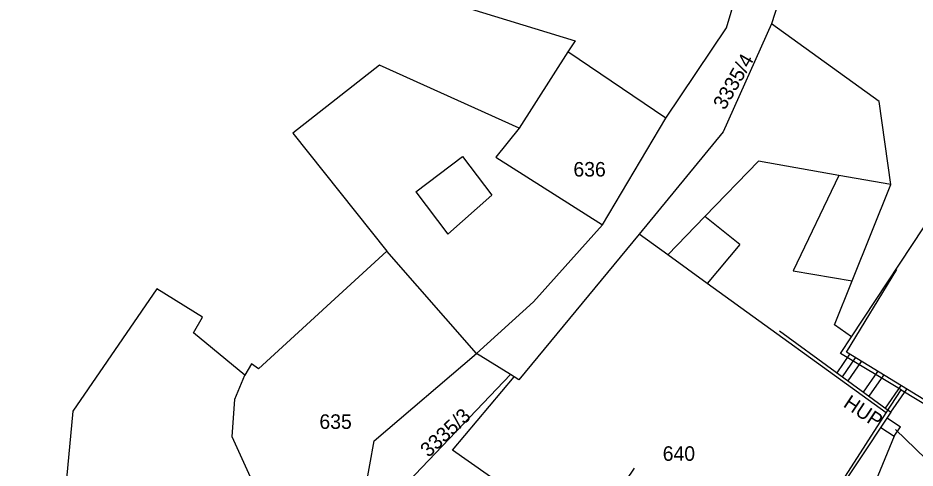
# Model space of a CAD drawing. Extents: x -601580 to 4, y -1204314 to 4.
# Drawn here: x -600573.55 to -600527.14, y -1203658.93 to -1203635.68 of the extents above; entities that cross this region are included whole.
import ezdxf

# ---------------------------------------------------------------- set-up
doc = ezdxf.new("R2010")
doc.units = 0
for name, color, linetype in [('00-INNOGY-NTL', 7, 'Continuous'), ('00-KN-HRANICE PARCEL', 7, 'Continuous'), ('00-KN-PARC. CISLA', 7, 'Continuous'), ('00-KN-VNITRNI KRESBA', 7, 'Continuous'), ('00-POLOHOPIS', 7, 'Continuous')]:
    doc.layers.add(name, color=color, linetype=linetype)

msp = doc.modelspace()

# ---------------------------------------------------------------- linework, layer by layer
at = {"layer": '00-INNOGY-NTL'}
msp.add_line((-600528.15, -1203656.95), (-600521.25, -1203663.6), dxfattribs=at)
at = {"layer": '00-KN-HRANICE PARCEL'}
for p, q in [((-600534.57, -1203635.98), (-600537.07, -1203641.56)), ((-600528.99, -1203639.99), (-600534.57, -1203635.98)), ((-600540.03, -1203640.86), (-600545.1, -1203637.43)), ((-600549.83, -1203653.01), (-600554.46, -1203647.72)), ((-600555.13, -1203657.53), (-600549.83, -1203653.01)), ((-600548.07, -1203654.1), (-600549.83, -1203653.01)), ((-600527.86, -1203654.9), (-600530.99, -1203653.01)), ((-600547.88, -1203654.22), (-600548.07, -1203654.1)), ((-600547.63, -1203654.38), (-600547.88, -1203654.22)), ((-600556.24, -1203663.66), (-600555.13, -1203657.53))]:
    msp.add_line(p, q, dxfattribs=at)
for points in [[(-600530.6, -1203616.71), (-600533.03, -1203631.2), (-600534.57, -1203635.98)], [(-600535.96, -1203630.46), (-600539.29, -1203627.47), (-600540.29, -1203625.92), (-600544.43, -1203625.57), (-600549.38, -1203631.43), (-600550.98, -1203634.95), (-600544.72, -1203636.85), (-600545.1, -1203637.43)], [(-600540.03, -1203640.86), (-600536.89, -1203636.19), (-600535.34, -1203630.96), (-600535.96, -1203630.46)], [(-600527.86, -1203654.9), (-600522.41, -1203658.19), (-600511.68, -1203642.2), (-600509.04, -1203638.54), (-600506.63, -1203634.51)], [(-600545.1, -1203637.43), (-600547.62, -1203641.37), (-600554.84, -1203638.11), (-600559.33, -1203641.63), (-600554.46, -1203647.72)], [(-600531.3, -1203651.53), (-600530.39, -1203649.26), (-600528.4, -1203644.29), (-600528.99, -1203639.99)], [(-600549.83, -1203653.01), (-600546.88, -1203650.35), (-600543.31, -1203646.36), (-600540.03, -1203640.86)], [(-600537.07, -1203641.56), (-600541.42, -1203646.84), (-600547.63, -1203654.38)], [(-600554.46, -1203647.72), (-600561.11, -1203653.8), (-600561.47, -1203653.55), (-600561.82, -1203654.13)], [(-600561.82, -1203654.13), (-600564.47, -1203651.94), (-600564, -1203651.13), (-600566.37, -1203649.67), (-600570.71, -1203655.99), (-600571.14, -1203660.6), (-600573.55, -1203660.58)], [(-600530.99, -1203653.01), (-600530.42, -1203652.15), (-600531.3, -1203651.53)], [(-600561.35, -1203659.79), (-600562.47, -1203657.33), (-600562.33, -1203655.37), (-600561.82, -1203654.13)], [(-600548.07, -1203654.1), (-600554.07, -1203660.38), (-600554.83, -1203666.5)], [(-600536.5, -1203668.23), (-600551.07, -1203658.01), (-600547.88, -1203654.22)], [(-600536.5, -1203668.23), (-600535.17, -1203666.55), (-600533.9, -1203664.27), (-600528.64, -1203656.09), (-600527.86, -1203654.9)]]:
    msp.add_lwpolyline(points, dxfattribs=at)
at = {"layer": '00-KN-VNITRNI KRESBA'}
for p, q in [((-600530.42, -1203652.15), (-600520.19, -1203636.64)), ((-600547.62, -1203641.37), (-600548.83, -1203642.87)), ((-600552.96, -1203644.66), (-600550.55, -1203642.84)), ((-600550.55, -1203642.84), (-600549.03, -1203644.84)), ((-600548.83, -1203642.87), (-600543.31, -1203646.36)), ((-600535.24, -1203643.08), (-600538.01, -1203645.94)), ((-600531.09, -1203643.81), (-600535.24, -1203643.08)), ((-600531.09, -1203643.81), (-600533.45, -1203648.74)), ((-600528.4, -1203644.29), (-600531.09, -1203643.81)), ((-600552.96, -1203644.66), (-600551.31, -1203646.84)), ((-600551.31, -1203646.84), (-600549.03, -1203644.84)), ((-600538.01, -1203645.94), (-600539.93, -1203647.92)), ((-600536.2, -1203647.39), (-600538.01, -1203645.94)), ((-600539.93, -1203647.92), (-600541.42, -1203646.84)), ((-600536.2, -1203647.39), (-600537.9, -1203649.39)), ((-600537.9, -1203649.39), (-600539.93, -1203647.92)), ((-600533.45, -1203648.74), (-600530.39, -1203649.26)), ((-600528.64, -1203656.09), (-600537.9, -1203649.39))]:
    msp.add_line(p, q, dxfattribs=at)
at = {"layer": '00-POLOHOPIS'}
for p, q in [((-600531.174, -1203654.013), (-600530.516, -1203653.057)), ((-600530.892, -1203654.22), (-600530.216, -1203653.24)), ((-600530.609, -1203654.427), (-600529.917, -1203653.422)), ((-600529.801, -1203655.017), (-600529.062, -1203653.944)), ((-600529.519, -1203655.224), (-600528.763, -1203654.127)), ((-600528.671, -1203655.843), (-600527.865, -1203654.674)), ((-600528.388, -1203656.05), (-600527.566, -1203654.857)), ((-600528.583, -1203656.342), (-600527.888, -1203656.805)), ((-600528.228, -1203657.288), (-600527.888, -1203656.805)), ((-600528.91, -1203656.834), (-600528.228, -1203657.288)), ((-600528.228, -1203657.288), (-600529.31, -1203659.927))]:
    msp.add_line(p, q, dxfattribs=at)
for points in [[(-600515.556, -1203639.222), (-600511.431, -1203642.048), (-600522.146, -1203658.164), (-600530.693, -1203652.949), (-600528.089, -1203648.681)], [(-600534.154, -1203651.836), (-600528.388, -1203656.05), (-600533.797, -1203664.168), (-600533.688, -1203664.239), (-600536.476, -1203668.492), (-600544.463, -1203663.089), (-600541.661, -1203658.948)]]:
    msp.add_lwpolyline(points, dxfattribs=at)

# ---------------------------------------------------------------- texts
at = {"layer": '00-KN-PARC. CISLA'}
for s, rotation, p in [('3335/4', 60, (-600536.985, -1203640.473)), ('3335/3', 43, (-600552.309, -1203658.419))]:
    msp.add_text(s, height=0.75, rotation=rotation, dxfattribs=at).set_placement(p)
for s, p in [('636', (-600544.814, -1203643.87)), ('635', (-600557.954, -1203656.91)), ('640', (-600540.194, -1203658.56))]:
    msp.add_text(s, height=0.75, dxfattribs=at).set_placement(p)
at = {"layer": '00-POLOHOPIS'}
msp.add_text('HUP', height=0.75, rotation=326.329, dxfattribs=at).set_placement((-600530.9, -1203655.733))

doc.saveas('drawing.dxf')
